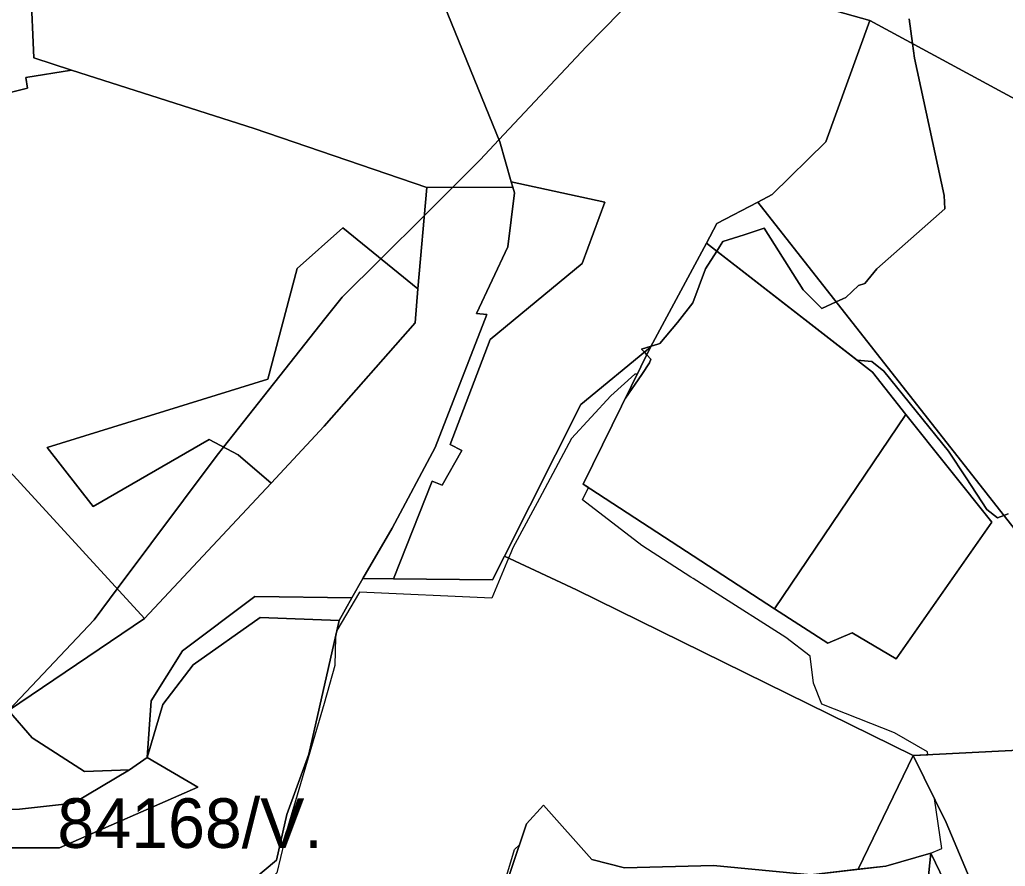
# Model space of a CAD drawing. Extents: x -477304 to -465429, y -1159113 to -1149210.
# Drawn here: x -472742.6 to -472444.5, y -1155893.2 to -1155637.1 of the extents above; entities that cross this region are included whole.
import ezdxf

# ---------------------------------------------------------------- set-up
doc = ezdxf.new("R2010")
doc.units = 0
for name, color, linetype in [('BPEJ_s', 7, 'Continuous'), ('ostatni_s', 7, 'Continuous'), ('PUPFL_s', 7, 'Continuous'), ('trav_porost_s', 7, 'Continuous')]:
    doc.layers.add(name, color=color, linetype=linetype)

msp = doc.modelspace()

# ---------------------------------------------------------------- linework, layer by layer
at = {"layer": 'BPEJ_s'}
for points in [[(-472414.35, -1155521.25), (-472489.39, -1155525.15), (-472496.67, -1155526.6), (-472495.94, -1155543.31), (-472493.57, -1155555.38), (-472495.34, -1155557.12), (-472500, -1155561.69), (-472500, -1155568.6), (-472504.72, -1155572.26), (-472528.77, -1155601.7), (-472545.63, -1155618.99), (-472571.15, -1155645.16), (-472597.67, -1155673.42), (-472603.37, -1155679.49), (-472611.73, -1155687.81), (-472620.23, -1155696.26), (-472633.43, -1155709.38), (-472645.08, -1155720.96), (-472650.31, -1155727.58), (-472680.95, -1155766.37), (-472682.88, -1155768.82), (-472713.13, -1155809.22), (-472720.17, -1155818.63), (-472745.98, -1155846.01)], [(-472745.98, -1155846.01), (-472720.17, -1155818.63), (-472713.13, -1155809.22), (-472682.88, -1155768.82), (-472680.95, -1155766.37), (-472650.31, -1155727.58), (-472645.08, -1155720.96), (-472633.43, -1155709.38), (-472620.23, -1155696.26), (-472611.73, -1155687.81), (-472603.37, -1155679.49), (-472597.67, -1155673.42), (-472571.15, -1155645.16), (-472545.63, -1155618.99)], [(-472531.8, -1155707.07), (-472530.99, -1155705.8), (-472529.98, -1155704.2), (-472523.51, -1155702.12), (-472517.42, -1155700.16), (-472505.68, -1155718.78), (-472500, -1155724.39), (-472495.65, -1155722.44), (-472493.59, -1155721.52), (-472492.74, -1155721.09), (-472488.92, -1155717.48), (-472487, -1155716.84), (-472483.39, -1155712.38), (-472462.78, -1155694.32), (-472462.99, -1155690.28), (-472471.92, -1155648.64), (-472472.54, -1155644.27), (-472473.62, -1155636.74)], [(-472473.62, -1155636.74), (-472472.54, -1155644.27), (-472471.92, -1155648.64), (-472462.99, -1155690.28), (-472462.78, -1155694.32), (-472483.39, -1155712.38), (-472487, -1155716.84), (-472488.92, -1155717.48), (-472492.74, -1155721.09), (-472493.59, -1155721.52), (-472495.65, -1155722.44), (-472500, -1155724.39), (-472505.68, -1155718.78), (-472517.42, -1155700.16)], [(-472517.42, -1155700.16), (-472523.51, -1155702.12), (-472529.98, -1155704.2), (-472530.99, -1155705.8), (-472531.8, -1155707.07)], [(-472531.8, -1155707.07), (-472535.19, -1155712.39), (-472538.98, -1155722.72), (-472543.66, -1155728.67), (-472548.98, -1155735.05), (-472549.62, -1155735.25), (-472551.65, -1155735.87), (-472554.51, -1155736.75), (-472553.65, -1155737.68), (-472552.93, -1155738.45), (-472551.74, -1155739.73), (-472552.16, -1155740.86), (-472554.42, -1155744.39), (-472559.37, -1155751.57), (-472555.8, -1155744.31), (-472556.57, -1155744.27), (-472563.78, -1155750.9), (-472575.68, -1155763.78), (-472585.41, -1155781.89), (-472593.44, -1155796.84), (-472594.07, -1155798.33), (-472594.75, -1155799.96), (-472599.87, -1155812.06), (-472639.86, -1155810.3), (-472646.67, -1155821.88), (-472647.11, -1155823.83), (-472647.28, -1155832.44), (-472648.94, -1155838.21), (-472650.59, -1155843.95), (-472661.52, -1155881.31), (-472664.83, -1155895.16)], [(-472595.84, -1155897.86), (-472592.95, -1155888.16), (-472591.41, -1155886.7), (-472589.29, -1155880.38), (-472584.19, -1155874.69), (-472569.59, -1155891.1), (-472559.66, -1155893.64), (-472532.79, -1155892.95), (-472503.35, -1155895.81), (-472480.63, -1155893.13), (-472466.99, -1155889.19), (-472463.69, -1155887.83), (-472465.94, -1155872.72), (-472472.35, -1155859.71), (-472467.91, -1155859.48), (-472468.04, -1155858.61), (-472477.99, -1155852.81), (-472500, -1155844.14), (-472502.53, -1155837.81), (-472503.51, -1155829.61), (-472510.92, -1155823.96), (-472532.77, -1155810.11), (-472538.96, -1155806.13), (-472539.59, -1155805.72), (-472554.42, -1155796.16), (-472572.37, -1155782.31), (-472570.61, -1155778.6), (-472572.16, -1155777.59), (-472559.37, -1155751.57), (-472554.42, -1155744.39), (-472552.16, -1155740.86), (-472551.74, -1155739.73), (-472552.93, -1155738.45), (-472553.65, -1155737.68), (-472554.51, -1155736.75), (-472551.65, -1155735.87), (-472549.62, -1155735.25), (-472548.98, -1155735.05), (-472543.66, -1155728.67), (-472538.98, -1155722.72), (-472535.19, -1155712.39), (-472531.8, -1155707.07), (-472489.33, -1155740.03), (-472484.88, -1155740.43), (-472481.27, -1155743.4), (-472461.72, -1155767.63), (-472456.37, -1155775.7), (-472450.03, -1155785.26), (-472446.84, -1155787.81), (-472444.9, -1155787.03), (-472443.66, -1155786.54)], [(-472443.66, -1155786.54), (-472444.9, -1155787.03), (-472446.84, -1155787.81), (-472450.03, -1155785.26), (-472456.37, -1155775.7), (-472461.72, -1155767.63), (-472481.27, -1155743.4), (-472484.88, -1155740.43), (-472489.33, -1155740.03), (-472531.8, -1155707.07)], [(-472595.84, -1155897.86), (-472592.95, -1155888.16), (-472591.41, -1155886.7), (-472589.29, -1155880.38), (-472584.19, -1155874.69), (-472569.59, -1155891.1), (-472559.66, -1155893.64), (-472532.79, -1155892.95), (-472503.35, -1155895.81), (-472480.63, -1155893.13), (-472466.99, -1155889.19), (-472463.69, -1155887.83), (-472465.94, -1155872.72), (-472472.35, -1155859.71), (-472467.91, -1155859.48), (-472468.04, -1155858.61), (-472477.99, -1155852.81), (-472500, -1155844.14), (-472502.53, -1155837.81), (-472503.51, -1155829.61), (-472510.92, -1155823.96), (-472532.77, -1155810.11), (-472538.96, -1155806.13), (-472539.59, -1155805.72), (-472554.42, -1155796.16), (-472572.37, -1155782.31), (-472570.61, -1155778.6), (-472572.16, -1155777.59), (-472559.37, -1155751.57), (-472555.8, -1155744.31), (-472556.57, -1155744.27), (-472563.78, -1155750.9), (-472575.68, -1155763.78), (-472585.41, -1155781.89), (-472593.44, -1155796.84), (-472594.07, -1155798.33), (-472594.75, -1155799.96), (-472599.87, -1155812.06), (-472639.86, -1155810.3), (-472646.67, -1155821.88), (-472647.11, -1155823.83), (-472647.28, -1155832.44), (-472648.94, -1155838.21), (-472650.59, -1155843.95)], [(-472650.59, -1155843.95), (-472661.52, -1155881.31), (-472664.83, -1155895.16), (-472673.42, -1155903.55), (-472688.8, -1155915.86), (-472687.19, -1155917.6), (-472691.17, -1155919.72), (-472689.22, -1155923.06), (-472705.8, -1155931.93), (-472717.7, -1155937.98), (-472753.4, -1155956.22), (-472773.89, -1155968.12), (-472803.73, -1155981.97), (-472837.9, -1156000), (-472901.01, -1156029.99), (-472922.96, -1156041.59), (-472924.1, -1156040.97), (-472926.8, -1156042.25), (-472981.23, -1156015.76), (-472997.16, -1156001.93), (-472999.71, -1156000.27), (-473010.5, -1156006.64)]]:
    msp.add_lwpolyline(points, dxfattribs=at)
at = {"layer": 'ostatni_s'}
for points in [[(-472565.63, -1155692.3), (-472572.48, -1155710.8), (-472600.29, -1155733.82), (-472612.41, -1155765.56), (-472608.88, -1155767.38), (-472614.83, -1155777.91), (-472617.92, -1155776.64), (-472629.58, -1155806.24), (-472638.84, -1155806.16), (-472629.97, -1155790.89), (-472617.01, -1155766.52), (-472601.32, -1155726.25), (-472604.46, -1155725.98), (-472595, -1155705.79), (-472592.97, -1155689.43), (-472593.45, -1155687.75), (-472593.93, -1155686.1)], [(-472685.36, -1155764.03), (-472720.46, -1155784.36), (-472734.29, -1155766.5), (-472667.58, -1155745.86), (-472658.74, -1155712.37), (-472644.89, -1155700.06), (-472622.25, -1155718.47), (-472622.99, -1155728.81), (-472650.57, -1155760.02), (-472666.59, -1155777.31), (-472676.59, -1155768.69)]]:
    msp.add_lwpolyline(points, close=True, dxfattribs=at)
at = {"layer": 'PUPFL_s'}
msp.add_lwpolyline([(-472354.84, -1155708.03), (-472485.43, -1155637.29), (-472544.86, -1155620.55), (-472482.79, -1155610.4), (-472498.15, -1155532.03), (-472499.12, -1155527.09), (-472489.39, -1155525.15), (-472414.35, -1155521.25)], dxfattribs=at)
for points in [[(-472354.84, -1155708.03), (-472341.25, -1155715.39), (-472359.17, -1155730.93), (-472375.8, -1155748.39), (-472415.14, -1155824.92), (-472519.37, -1155692.24), (-472515, -1155689.94), (-472498.78, -1155673.99), (-472485.43, -1155637.29)], [(-472572.16, -1155777.59), (-472514.27, -1155815.34), (-472498.14, -1155825.67), (-472490.85, -1155822.58), (-472477.53, -1155830.42), (-472448.56, -1155789.04), (-472474.55, -1155756.52), (-472484.66, -1155743.65), (-472534.93, -1155704.64), (-472531.73, -1155698.69), (-472519.37, -1155692.24), (-472415.14, -1155824.92), (-472416.46, -1155829.67), (-472432.07, -1155851.62), (-472438.54, -1155857.96), (-472472.35, -1155859.71), (-472574.19, -1155809.59), (-472596.01, -1155799.37), (-472572.9, -1155753.43), (-472551.81, -1155736.18)], [(-472661.79, -1155877.51), (-472655.14, -1155859.25), (-472645.98, -1155818.85), (-472642.13, -1155812), (-472638.84, -1155806.16), (-472629.58, -1155806.24), (-472599.61, -1155806.52), (-472596.01, -1155799.37), (-472574.19, -1155809.59), (-472472.35, -1155859.71), (-472488.97, -1155894.11), (-472503.35, -1155895.81), (-472532.79, -1155892.95), (-472559.66, -1155893.64), (-472569.59, -1155891.1), (-472584.19, -1155874.69), (-472589.29, -1155880.38), (-472608.16, -1155936.56), (-472605.33, -1155943.51), (-472659.11, -1155935.96), (-472670.13, -1155951.75), (-472687.19, -1155917.6), (-472691.18, -1155913.29), (-472664.95, -1155891.32)], [(-472742.74, -1155875.87), (-472753.29, -1155876.35), (-472748.95, -1155850.81), (-472746.05, -1155846.06), (-472738.91, -1155854.32), (-472723.07, -1155864.54), (-472709.44, -1155864.05), (-472726.33, -1155874.06)], [(-472704.05, -1155860.24), (-472688.81, -1155869.22), (-472730.61, -1155887.59), (-472750.54, -1155887.57), (-472752.92, -1155878.75), (-472753.29, -1155876.35), (-472742.74, -1155875.87), (-472726.33, -1155874.06), (-472709.44, -1155864.05)], [(-472372.92, -1155973.76), (-472380.44, -1156060.35), (-472436.2, -1156016.59), (-472432.67, -1156012.32), (-472454.32, -1155971.24), (-472456.67, -1155966.79), (-472468.98, -1155957.86), (-472472.85, -1155948.47), (-472471.82, -1155944.17), (-472459.9, -1155923.31), (-472456.06, -1155912.05), (-472466.99, -1155889.19), (-472480.63, -1155893.13), (-472488.97, -1155894.11), (-472472.35, -1155859.71), (-472462.38, -1155879.94), (-472446.21, -1155918.25), (-472389.94, -1155949.24), (-472351.04, -1155947.16), (-472351.44, -1155972.58)]]:
    msp.add_lwpolyline(points, close=True, dxfattribs=at)
at = {"layer": 'trav_porost_s'}
for points in [[(-472825.33, -1155645.43), (-472816.82, -1155656.3), (-472803.73, -1155673.01), (-472788.76, -1155655.34), (-472782.65, -1155648.13), (-472797.55, -1155628.71), (-472825.33, -1155645.43), (-472834.02, -1155597.18), (-472718.7, -1155588.71), (-472701.9, -1155614.11), (-472701.84, -1155632.24), (-472739.24, -1155627.74), (-472738.35, -1155648.61), (-472727, -1155652.3), (-472740.79, -1155654.51), (-472740.31, -1155657.81), (-472765.97, -1155664.23), (-472781.32, -1155672.86), (-472778.1, -1155687.01), (-472784.81, -1155692.77), (-472796.52, -1155682.3), (-472809.03, -1155703.76), (-472817.54, -1155694.41), (-472821.33, -1155670.54)], [(-472672.2, -1155632.87), (-472629.35, -1155623.11), (-472617.53, -1155624.42), (-472597.43, -1155674), (-472593.93, -1155686.1), (-472593.45, -1155687.75), (-472619.47, -1155687.83), (-472671.7, -1155670), (-472727, -1155652.3), (-472738.35, -1155648.61), (-472739.24, -1155627.74), (-472701.84, -1155632.24)], [(-472685.36, -1155764.03), (-472676.59, -1155768.69), (-472666.59, -1155777.31), (-472704.85, -1155818.24), (-472761.29, -1155756.77), (-472781.48, -1155734.03), (-472809.03, -1155703.76), (-472796.52, -1155682.3), (-472784.81, -1155692.77), (-472778.1, -1155687.01), (-472781.32, -1155672.86), (-472765.97, -1155664.23), (-472740.31, -1155657.81), (-472740.79, -1155654.51), (-472727, -1155652.3), (-472671.7, -1155670), (-472619.47, -1155687.83), (-472622.25, -1155718.47), (-472644.89, -1155700.06), (-472658.74, -1155712.37), (-472667.58, -1155745.86), (-472734.29, -1155766.5), (-472720.46, -1155784.36)], [(-472622.99, -1155728.81), (-472622.25, -1155718.47), (-472619.47, -1155687.83), (-472593.45, -1155687.75), (-472592.97, -1155689.43), (-472595, -1155705.79), (-472604.46, -1155725.98), (-472601.32, -1155726.25), (-472617.01, -1155766.52), (-472629.97, -1155790.89), (-472638.84, -1155806.16), (-472642.13, -1155812), (-472671.49, -1155811.6), (-472693.44, -1155828.03), (-472702.86, -1155843.1), (-472704.05, -1155860.24), (-472709.44, -1155864.05), (-472723.07, -1155864.54), (-472738.91, -1155854.32), (-472746.05, -1155846.06), (-472704.85, -1155818.24), (-472666.59, -1155777.31), (-472650.57, -1155760.02)], [(-472514.27, -1155815.34), (-472572.16, -1155777.59), (-472551.81, -1155736.18), (-472534.93, -1155704.64), (-472484.66, -1155743.65), (-472474.55, -1155756.52)], [(-472802.83, -1155789.76), (-472795.33, -1155780.53), (-472770.95, -1155763.7), (-472761.29, -1155756.77), (-472704.85, -1155818.24), (-472746.05, -1155846.06), (-472768.13, -1155819.86), (-472762.68, -1155814.59), (-472791.56, -1155806.97)], [(-472448.56, -1155789.04), (-472477.53, -1155830.42), (-472490.85, -1155822.58), (-472498.14, -1155825.67), (-472514.27, -1155815.34), (-472474.55, -1155756.52)], [(-472669.89, -1155817.96), (-472690.14, -1155832.27), (-472699.38, -1155844.24), (-472704.05, -1155860.24), (-472702.86, -1155843.1), (-472693.44, -1155828.03), (-472671.49, -1155811.6), (-472642.13, -1155812), (-472645.98, -1155818.85)], [(-472688.81, -1155869.22), (-472704.05, -1155860.24), (-472699.38, -1155844.24), (-472690.14, -1155832.27), (-472669.89, -1155817.96), (-472645.98, -1155818.85), (-472655.14, -1155859.25), (-472661.79, -1155877.51), (-472664.95, -1155891.32), (-472691.18, -1155913.29), (-472687.19, -1155917.6), (-472747.87, -1155949.92), (-472759.73, -1155916.8), (-472746.36, -1155903.9), (-472750.54, -1155887.57), (-472730.61, -1155887.59)], [(-472359.39, -1155899.18), (-472352.26, -1155911.57), (-472350.94, -1155940.51), (-472351.04, -1155947.16), (-472389.94, -1155949.24), (-472446.21, -1155918.25), (-472462.38, -1155879.94), (-472472.35, -1155859.71), (-472438.54, -1155857.96), (-472417.37, -1155867.6), (-472402.98, -1155879.62), (-472382.59, -1155883.77)], [(-472522.82, -1155939.69), (-472550.24, -1155943.48), (-472550.23, -1155945.13), (-472608.16, -1155936.56), (-472589.29, -1155880.38), (-472584.19, -1155874.69), (-472569.59, -1155891.1), (-472559.66, -1155893.64), (-472532.79, -1155892.95), (-472503.35, -1155895.81), (-472488.97, -1155894.11), (-472480.63, -1155893.13), (-472466.99, -1155889.19), (-472469.78, -1155915.52), (-472493, -1155921.91), (-472510.3, -1155931.11)]]:
    msp.add_lwpolyline(points, close=True, dxfattribs=at)
for points in [[(-472544.86, -1155620.55), (-472485.43, -1155637.29), (-472498.78, -1155673.99), (-472515, -1155689.94), (-472519.37, -1155692.24), (-472531.73, -1155698.69), (-472534.93, -1155704.64), (-472551.81, -1155736.18), (-472572.9, -1155753.43), (-472596.01, -1155799.37), (-472599.61, -1155806.52), (-472629.58, -1155806.24), (-472617.92, -1155776.64), (-472614.83, -1155777.91), (-472608.88, -1155767.38), (-472612.41, -1155765.56), (-472600.29, -1155733.82), (-472572.48, -1155710.8), (-472565.63, -1155692.3), (-472593.93, -1155686.1), (-472597.43, -1155674), (-472617.53, -1155624.42)], [(-472469.78, -1155915.52), (-472466.99, -1155889.19), (-472456.06, -1155912.05)]]:
    msp.add_lwpolyline(points, dxfattribs=at)

# ---------------------------------------------------------------- texts
at = {"layer": 'BPEJ_s'}
msp.add_text('84168/V.', height=15, dxfattribs=at).set_placement((-472731.24, -1155887.64))

doc.saveas('drawing.dxf')
